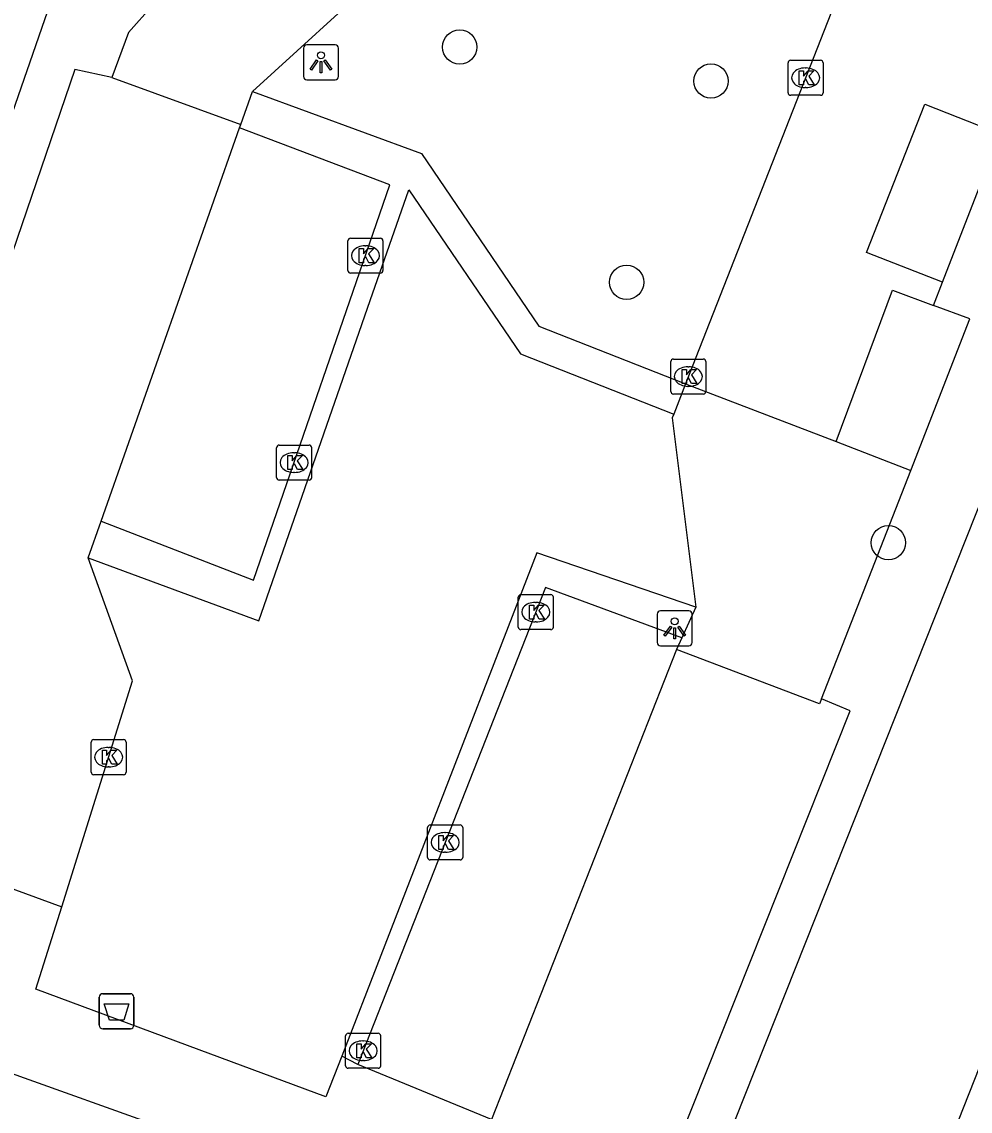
# Model space of a CAD drawing. Extents: x 160356 to 161355, y 381727 to 382845.
# Drawn here: x 160641.88 to 160668.94, y 382098.93 to 382130.04 of the extents above; entities that cross this region are included whole.
import ezdxf

# ---------------------------------------------------------------- set-up
doc = ezdxf.new("R2010")
doc.units = 0
for name, color, linetype in [('IMGEO_Afvalbak', 7, 'Continuous'), ('IMGEO_Boom', 7, 'Continuous'), ('IMGEO_Kolk', 7, 'Continuous'), ('IMGEO_Lichtpunt', 7, 'Continuous'), ('IMGEO_Pand', 7, 'Continuous'), ('IMGEO_Parkeervlak_open', 7, 'Continuous'), ('IMGEO_Rijbaan_lokaal_open', 7, 'Continuous'), ('IMGEO_Voetpad_open', 7, 'Continuous'), ('IMGEO_Woonerf_open', 7, 'Continuous')]:
    doc.layers.add(name, color=color, linetype=linetype)

msp = doc.modelspace()

# ---------------------------------------------------------------- linework, layer by layer
at = {"layer": 'IMGEO_Afvalbak'}
for p, q in [((160644.089, 382101.389), (160644.089, 382102.189)), ((160644.089, 382102.189), (160644.089, 382101.389)), ((160644.189, 382102.289), (160644.979, 382102.289)), ((160644.979, 382102.289), (160644.189, 382102.289)), ((160645.079, 382102.189), (160645.079, 382101.389)), ((160645.079, 382101.389), (160645.079, 382102.189)), ((160644.979, 382101.289), (160644.189, 382101.289)), ((160644.189, 382101.289), (160644.979, 382101.289))]:
    msp.add_line(p, q, dxfattribs=at)
msp.add_lwpolyline([(160644.232, 382102.003), (160644.936, 382102.003), (160644.787, 382101.533), (160644.381, 382101.533), (160644.232, 382102.003)], dxfattribs=at)
for centre, start, end in [((160644.189, 382102.189), 90, 180), ((160644.189, 382102.189), 90, 180), ((160644.979, 382102.189), 0, 90), ((160644.979, 382102.189), 360, 90), ((160644.189, 382101.389), 180, 270), ((160644.189, 382101.389), 180, 270), ((160644.979, 382101.389), 270, 0), ((160644.979, 382101.389), 270, 0)]:
    msp.add_arc(centre, 0.1, start, end, dxfattribs=at)
at = {"layer": 'IMGEO_Boom'}
for centre in [(160654.377, 382129.314), (160661.546, 382128.343), (160659.137, 382122.599), (160666.61, 382115.165)]:
    msp.add_circle(centre, 0.489, dxfattribs=at)
at = {"layer": 'IMGEO_Kolk'}
for p, q in [((160663.746, 382128.011), (160663.746, 382128.863)), ((160663.821, 382128.937), (160664.673, 382128.937)), ((160664.747, 382128.863), (160664.747, 382128.011)), ((160664.234, 382128.717), (160664.259, 382128.717)), ((160664.673, 382127.937), (160663.821, 382127.937)), ((160664.257, 382128.157), (160664.232, 382128.157)), ((160651.26, 382123.859), (160652.112, 382123.859)), ((160651.185, 382122.933), (160651.185, 382123.785)), ((160651.673, 382123.639), (160651.698, 382123.639)), ((160652.186, 382123.785), (160652.186, 382122.933)), ((160651.696, 382123.079), (160651.671, 382123.079)), ((160652.112, 382122.859), (160651.26, 382122.859)), ((160660.474, 382120.408), (160661.326, 382120.408)), ((160660.399, 382119.482), (160660.399, 382120.334)), ((160660.887, 382120.188), (160660.912, 382120.188)), ((160661.4, 382120.334), (160661.4, 382119.482)), ((160660.91, 382119.628), (160660.885, 382119.628)), ((160661.326, 382119.408), (160660.474, 382119.408)), ((160649.225, 382117.951), (160650.077, 382117.951)), ((160649.15, 382117.025), (160649.15, 382117.877)), ((160649.638, 382117.731), (160649.663, 382117.731)), ((160650.151, 382117.877), (160650.151, 382117.025)), ((160649.661, 382117.171), (160649.636, 382117.171)), ((160650.077, 382116.951), (160649.225, 382116.951)), ((160656.046, 382112.756), (160656.046, 382113.608)), ((160656.121, 382113.682), (160656.973, 382113.682)), ((160657.047, 382113.608), (160657.047, 382112.756)), ((160656.534, 382113.462), (160656.559, 382113.462)), ((160656.973, 382112.682), (160656.121, 382112.682)), ((160656.557, 382112.902), (160656.532, 382112.902)), ((160643.932, 382109.542), (160644.784, 382109.542)), ((160643.857, 382108.616), (160643.857, 382109.468)), ((160644.345, 382109.322), (160644.37, 382109.322)), ((160644.858, 382109.468), (160644.858, 382108.616)), ((160644.368, 382108.762), (160644.343, 382108.762)), ((160644.784, 382108.542), (160643.932, 382108.542)), ((160653.46, 382106.182), (160653.46, 382107.034)), ((160653.535, 382107.108), (160654.387, 382107.108)), ((160654.461, 382107.034), (160654.461, 382106.182)), ((160653.948, 382106.888), (160653.973, 382106.888)), ((160654.387, 382106.108), (160653.535, 382106.108)), ((160653.971, 382106.328), (160653.946, 382106.328)), ((160651.194, 382101.16), (160652.046, 382101.16)), ((160651.119, 382100.234), (160651.119, 382101.086)), ((160651.607, 382100.94), (160651.632, 382100.94)), ((160652.12, 382101.086), (160652.12, 382100.234)), ((160651.63, 382100.38), (160651.605, 382100.38)), ((160652.046, 382100.16), (160651.194, 382100.16))]:
    msp.add_line(p, q, dxfattribs=at)
for points in [[(160663.746, 382128.011), (160663.746, 382128.863)], [(160663.821, 382128.937), (160664.673, 382128.937)], [(160664.747, 382128.863), (160664.747, 382128.011)], [(160664.067, 382128.637), (160664.19, 382128.637), (160664.19, 382128.486), (160664.32, 382128.637), (160664.484, 382128.637), (160664.338, 382128.486), (160664.491, 382128.237), (160664.339, 382128.237), (160664.254, 382128.401), (160664.19, 382128.334), (160664.19, 382128.237), (160664.067, 382128.237), (160664.067, 382128.637)], [(160664.673, 382127.937), (160663.821, 382127.937)], [(160651.26, 382123.859), (160652.112, 382123.859)], [(160651.185, 382122.933), (160651.185, 382123.785)], [(160651.506, 382123.559), (160651.629, 382123.559), (160651.629, 382123.408), (160651.759, 382123.559), (160651.923, 382123.559), (160651.777, 382123.408), (160651.93, 382123.159), (160651.778, 382123.159), (160651.693, 382123.323), (160651.629, 382123.256), (160651.629, 382123.159), (160651.506, 382123.159), (160651.506, 382123.559)], [(160652.186, 382123.785), (160652.186, 382122.933)], [(160652.112, 382122.859), (160651.26, 382122.859)], [(160660.474, 382120.408), (160661.326, 382120.408)], [(160660.399, 382119.482), (160660.399, 382120.334)], [(160660.72, 382120.108), (160660.843, 382120.108), (160660.843, 382119.957), (160660.973, 382120.108), (160661.137, 382120.108), (160660.991, 382119.957), (160661.144, 382119.708), (160660.992, 382119.708), (160660.907, 382119.872), (160660.843, 382119.805), (160660.843, 382119.708), (160660.72, 382119.708), (160660.72, 382120.108)], [(160661.4, 382120.334), (160661.4, 382119.482)], [(160661.326, 382119.408), (160660.474, 382119.408)], [(160649.225, 382117.951), (160650.077, 382117.951)], [(160649.15, 382117.025), (160649.15, 382117.877)], [(160649.471, 382117.651), (160649.594, 382117.651), (160649.594, 382117.5), (160649.724, 382117.651), (160649.888, 382117.651), (160649.742, 382117.5), (160649.895, 382117.251), (160649.743, 382117.251), (160649.658, 382117.415), (160649.594, 382117.348), (160649.594, 382117.251), (160649.471, 382117.251), (160649.471, 382117.651)], [(160650.151, 382117.877), (160650.151, 382117.025)], [(160650.077, 382116.951), (160649.225, 382116.951)], [(160656.046, 382112.756), (160656.046, 382113.608)], [(160656.121, 382113.682), (160656.973, 382113.682)], [(160657.047, 382113.608), (160657.047, 382112.756)], [(160656.367, 382113.382), (160656.49, 382113.382), (160656.49, 382113.231), (160656.62, 382113.382), (160656.784, 382113.382), (160656.638, 382113.231), (160656.791, 382112.982), (160656.639, 382112.982), (160656.554, 382113.146), (160656.49, 382113.079), (160656.49, 382112.982), (160656.367, 382112.982), (160656.367, 382113.382)], [(160656.973, 382112.682), (160656.121, 382112.682)], [(160643.932, 382109.542), (160644.784, 382109.542)], [(160643.857, 382108.616), (160643.857, 382109.468)], [(160644.178, 382109.242), (160644.301, 382109.242), (160644.301, 382109.091), (160644.431, 382109.242), (160644.595, 382109.242), (160644.449, 382109.091), (160644.602, 382108.842), (160644.45, 382108.842), (160644.365, 382109.006), (160644.301, 382108.939), (160644.301, 382108.842), (160644.178, 382108.842), (160644.178, 382109.242)], [(160644.858, 382109.468), (160644.858, 382108.616)], [(160644.784, 382108.542), (160643.932, 382108.542)], [(160653.46, 382106.182), (160653.46, 382107.034)], [(160653.535, 382107.108), (160654.387, 382107.108)], [(160654.461, 382107.034), (160654.461, 382106.182)], [(160653.781, 382106.808), (160653.904, 382106.808), (160653.904, 382106.657), (160654.034, 382106.808), (160654.198, 382106.808), (160654.052, 382106.657), (160654.205, 382106.408), (160654.053, 382106.408), (160653.968, 382106.572), (160653.904, 382106.505), (160653.904, 382106.408), (160653.781, 382106.408), (160653.781, 382106.808)], [(160654.387, 382106.108), (160653.535, 382106.108)], [(160651.194, 382101.16), (160652.046, 382101.16)], [(160651.119, 382100.234), (160651.119, 382101.086)], [(160651.44, 382100.86), (160651.563, 382100.86), (160651.563, 382100.709), (160651.693, 382100.86), (160651.857, 382100.86), (160651.711, 382100.709), (160651.864, 382100.46), (160651.712, 382100.46), (160651.627, 382100.624), (160651.563, 382100.557), (160651.563, 382100.46), (160651.44, 382100.46), (160651.44, 382100.86)], [(160652.12, 382101.086), (160652.12, 382100.234)], [(160652.046, 382100.16), (160651.194, 382100.16)]]:
    msp.add_lwpolyline(points, dxfattribs=at)
for centre, start, end in [((160663.823, 382128.861), 91.552, 178.448), ((160663.823, 382128.861), 91.552, 178.448), ((160664.671, 382128.861), 1.552, 88.448), ((160664.671, 382128.861), 1.552, 88.448), ((160663.823, 382128.013), 181.552, 268.448), ((160663.823, 382128.013), 181.552, 268.448), ((160664.671, 382128.013), 271.552, 358.448), ((160664.671, 382128.013), 271.552, 358.448), ((160651.262, 382123.783), 91.552, 178.448), ((160651.262, 382123.783), 91.552, 178.448), ((160652.11, 382123.783), 1.552, 88.448), ((160652.11, 382123.783), 1.552, 88.448), ((160651.262, 382122.935), 181.552, 268.448), ((160651.262, 382122.935), 181.552, 268.448), ((160652.11, 382122.935), 271.552, 358.448), ((160652.11, 382122.935), 271.552, 358.448), ((160660.476, 382120.332), 91.552, 178.448), ((160660.476, 382120.332), 91.552, 178.448), ((160661.324, 382120.332), 1.552, 88.448), ((160661.324, 382120.332), 1.552, 88.448), ((160660.476, 382119.484), 181.552, 268.448), ((160660.476, 382119.484), 181.552, 268.448), ((160661.324, 382119.484), 271.552, 358.448), ((160661.324, 382119.484), 271.552, 358.448), ((160649.227, 382117.875), 91.552, 178.448), ((160649.227, 382117.875), 91.552, 178.448), ((160650.075, 382117.875), 1.552, 88.448), ((160650.075, 382117.875), 1.552, 88.448), ((160649.227, 382117.027), 181.552, 268.448), ((160649.227, 382117.027), 181.552, 268.448), ((160650.075, 382117.027), 271.552, 358.448), ((160650.075, 382117.027), 271.552, 358.448), ((160656.123, 382113.606), 91.552, 178.448), ((160656.123, 382113.606), 91.552, 178.448), ((160656.971, 382113.606), 1.552, 88.448), ((160656.971, 382113.606), 1.552, 88.448), ((160656.123, 382112.758), 181.552, 268.448), ((160656.123, 382112.758), 181.552, 268.448), ((160656.971, 382112.758), 271.552, 358.448), ((160656.971, 382112.758), 271.552, 358.448), ((160643.934, 382109.466), 91.552, 178.448), ((160643.934, 382109.466), 91.552, 178.448), ((160644.782, 382109.466), 1.552, 88.448), ((160644.782, 382109.466), 1.552, 88.448), ((160643.934, 382108.618), 181.552, 268.448), ((160643.934, 382108.618), 181.552, 268.448), ((160644.782, 382108.618), 271.552, 358.448), ((160644.782, 382108.618), 271.552, 358.448), ((160653.537, 382107.032), 91.552, 178.448), ((160653.537, 382107.032), 91.552, 178.448), ((160654.385, 382107.032), 1.552, 88.448), ((160654.385, 382107.032), 1.552, 88.448), ((160653.537, 382106.184), 181.552, 268.448), ((160653.537, 382106.184), 181.552, 268.448), ((160654.385, 382106.184), 271.552, 358.448), ((160654.385, 382106.184), 271.552, 358.448), ((160651.196, 382101.084), 91.552, 178.448), ((160651.196, 382101.084), 91.552, 178.448), ((160652.044, 382101.084), 1.552, 88.448), ((160652.044, 382101.084), 1.552, 88.448), ((160651.196, 382100.236), 181.552, 268.448), ((160651.196, 382100.236), 181.552, 268.448), ((160652.044, 382100.236), 271.552, 358.448), ((160652.044, 382100.236), 271.552, 358.448)]:
    msp.add_arc(centre, 0.0765, start, end, dxfattribs=at)
for centre, major_axis, ratio, start_param, end_param in [((160664.233, 382128.437), (-0.387, 0.002), 0.722429, 4.712389, 7.853982), ((160664.258, 382128.437), (-0.39, 0.002), 0.717154, 1.570796, 4.712389), ((160651.672, 382123.359), (-0.387, 0.002), 0.722429, 4.712389, 7.853982), ((160651.697, 382123.359), (-0.39, 0.002), 0.717154, 1.570796, 4.712389), ((160660.886, 382119.908), (-0.387, 0.002), 0.722429, 4.712389, 7.853982), ((160660.911, 382119.908), (-0.39, 0.002), 0.717154, 1.570796, 4.712389), ((160649.637, 382117.451), (-0.387, 0.002), 0.722429, 4.712389, 7.853982), ((160649.662, 382117.451), (-0.39, 0.002), 0.717154, 1.570796, 4.712389), ((160656.533, 382113.182), (-0.387, 0.002), 0.722429, 4.712389, 7.853982), ((160656.558, 382113.182), (-0.39, 0.002), 0.717154, 1.570796, 4.712389), ((160644.344, 382109.042), (-0.387, 0.002), 0.722429, 4.712389, 7.853982), ((160644.369, 382109.042), (-0.39, 0.002), 0.717154, 1.570796, 4.712389), ((160653.947, 382106.608), (-0.387, 0.002), 0.722429, 4.712389, 7.853982), ((160653.972, 382106.608), (-0.39, 0.002), 0.717154, 1.570796, 4.712389), ((160651.606, 382100.66), (-0.387, 0.002), 0.722429, 4.712389, 7.853982), ((160651.631, 382100.66), (-0.39, 0.002), 0.717154, 1.570796, 4.712389)]:
    msp.add_ellipse(centre, major_axis=major_axis, ratio=ratio, start_param=start_param, end_param=end_param, dxfattribs=at)
at = {"layer": 'IMGEO_Lichtpunt'}
for p, q in [((160649.917, 382129.283), (160649.917, 382128.476)), ((160649.917, 382129.283), (160649.917, 382128.476)), ((160650.819, 382129.378), (160650.011, 382129.378)), ((160650.819, 382129.378), (160650.011, 382129.378)), ((160650.913, 382128.476), (160650.913, 382129.283)), ((160650.913, 382128.476), (160650.913, 382129.283)), ((160650.011, 382128.382), (160650.819, 382128.382)), ((160650.011, 382128.382), (160650.819, 382128.382)), ((160660.012, 382113.122), (160660.012, 382112.315)), ((160660.012, 382113.122), (160660.012, 382112.315)), ((160660.914, 382113.217), (160660.106, 382113.217)), ((160660.914, 382113.217), (160660.106, 382113.217)), ((160661.008, 382112.315), (160661.008, 382113.122)), ((160661.008, 382112.315), (160661.008, 382113.122)), ((160660.106, 382112.221), (160660.914, 382112.221)), ((160660.106, 382112.221), (160660.914, 382112.221))]:
    msp.add_line(p, q, dxfattribs=at)
for points in [[(160650.291, 382128.947), (160650.33, 382128.919), (160650.142, 382128.657), (160650.104, 382128.684), (160650.291, 382128.947)], [(160650.393, 382128.899), (160650.44, 382128.899), (160650.44, 382128.577), (160650.393, 382128.577), (160650.393, 382128.899)], [(160650.503, 382128.919), (160650.541, 382128.946), (160650.728, 382128.684), (160650.689, 382128.656), (160650.503, 382128.919)], [(160660.386, 382112.786), (160660.425, 382112.758), (160660.237, 382112.496), (160660.199, 382112.523), (160660.386, 382112.786)], [(160660.488, 382112.738), (160660.535, 382112.738), (160660.535, 382112.416), (160660.488, 382112.416), (160660.488, 382112.738)], [(160660.598, 382112.758), (160660.636, 382112.785), (160660.823, 382112.523), (160660.784, 382112.495), (160660.598, 382112.758)]]:
    msp.add_lwpolyline(points, dxfattribs=at)
for centre in [(160650.416, 382129.081), (160660.511, 382112.92)]:
    msp.add_circle(centre, 0.0994, dxfattribs=at)
for centre, start, end in [((160650.011, 382129.283), 90, 180), ((160650.011, 382129.283), 90, 180), ((160650.819, 382129.283), 0, 90), ((160650.819, 382129.283), 0, 90), ((160650.011, 382128.476), 180, 270), ((160650.011, 382128.476), 180, 270), ((160650.819, 382128.476), 270, 0), ((160650.819, 382128.476), 270, 360), ((160660.106, 382113.122), 90, 180), ((160660.106, 382113.122), 90, 180), ((160660.914, 382113.122), 0, 90), ((160660.914, 382113.122), 0, 90), ((160660.106, 382112.315), 180, 270), ((160660.106, 382112.315), 180, 270), ((160660.914, 382112.315), 270, 0), ((160660.914, 382112.315), 270, 360)]:
    msp.add_arc(centre, 0.0946, start, end, dxfattribs=at)
at = {"layer": 'IMGEO_Pand'}
msp.add_lwpolyline([(160669.66, 382101.331), (160667.544, 382095.987)], dxfattribs=at)
at = {"layer": 'IMGEO_Parkeervlak_open'}
for points in [[(160668.154, 382122.601), (160665.985, 382123.452), (160667.646, 382127.685), (160669.801, 382126.839)], [(160644.146, 382115.78), (160648.093, 382127.008)], [(160665.116, 382118.049), (160666.726, 382122.375), (160667.897, 382121.939)], [(160660.563, 382112.113), (160655.285, 382098.702)]]:
    msp.add_lwpolyline(points, dxfattribs=at)
at = {"layer": 'IMGEO_Rijbaan_lokaal_open'}
for points in [[(160660.821, 382119.703), (160660.482, 382118.837)], [(160660.821, 382119.703), (160665.116, 382118.049)], [(160660.482, 382118.837), (160660.44, 382118.731), (160661.113, 382113.328)], [(160665.116, 382118.049), (160667.248, 382117.228)], [(160664.699, 382110.704), (160667.248, 382117.228)], [(160661.113, 382113.328), (160660.716, 382112.452)], [(160660.716, 382112.452), (160660.563, 382112.113)], [(160664.699, 382110.704), (160664.643, 382110.561), (160660.563, 382112.113)], [(160641.308, 382100.113), (160646.097, 382098.406)]]:
    msp.add_lwpolyline(points, dxfattribs=at)
at = {"layer": 'IMGEO_Voetpad_open'}
for points in [[(160655.119, 382166.468), (160634.794, 382107.787)], [(160683.199, 382151.736), (160672.819, 382125.35), (160661.371, 382096.521)], [(160647.848, 382133.026), (160647.698, 382132.857), (160644.92, 382129.732), (160644.447, 382128.448)], [(160644.447, 382128.448), (160643.391, 382128.676), (160639.534, 382117.379), (160640.555, 382116.871), (160638.62, 382111.527), (160640.607, 382108.902), (160639.616, 382106.019)], [(160648.128, 382127.106), (160648.46, 382128.049)], [(160648.46, 382128.049), (160653.282, 382126.28), (160656.632, 382121.346), (160660.821, 382119.703)], [(160644.146, 382115.78), (160648.492, 382114.091), (160652.38, 382125.379), (160648.093, 382127.008)], [(160648.093, 382127.008), (160648.128, 382127.106)], [(160668.154, 382122.601), (160669.801, 382126.839)], [(160643.778, 382114.734), (160648.644, 382112.935), (160651.823, 382122.083), (160652.921, 382125.241), (160656.107, 382120.553), (160660.482, 382118.837)], [(160667.897, 382121.939), (160668.154, 382122.601)], [(160667.248, 382117.228), (160668.937, 382121.552), (160667.897, 382121.939)], [(160643.778, 382114.734), (160644.146, 382115.78)], [(160661.113, 382113.328), (160656.58, 382114.877), (160651.014, 382100.51)], [(160660.716, 382112.452), (160656.825, 382113.882), (160651.466, 382100.264)], [(160660.198, 382097.004), (160665.519, 382110.365), (160664.699, 382110.704)], [(160639.616, 382106.019), (160643.02, 382104.771)], [(160651.014, 382100.51), (160650.557, 382099.348), (160646.942, 382100.689), (160642.284, 382102.417), (160643.02, 382104.771)], [(160651.466, 382100.264), (160651.014, 382100.51)], [(160655.285, 382098.702), (160651.466, 382100.264)]]:
    msp.add_lwpolyline(points, dxfattribs=at)
at = {"layer": 'IMGEO_Woonerf_open'}
for points in [[(160648.46, 382128.049), (160652.183, 382131.447)], [(160664.967, 382130.268), (160660.821, 382119.703)], [(160644.447, 382128.448), (160648.128, 382127.106)], [(160643.02, 382104.771), (160645.038, 382111.223), (160643.778, 382114.734)]]:
    msp.add_lwpolyline(points, dxfattribs=at)

doc.saveas('drawing.dxf')
